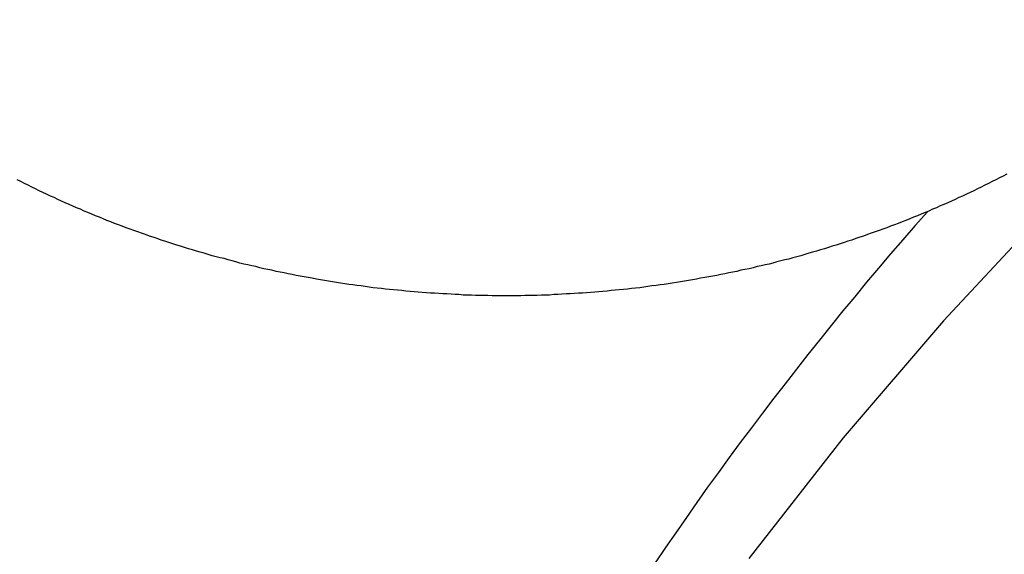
# Model space of a CAD drawing. Extents: x 1107 to 4046, y 937 to 3355.
# Tile 427 of 656: x 2162.24 to 2164.95, y 2666.36 to 2667.83. Entities that reach past the tile are written whole.
import ezdxf

# ---------------------------------------------------------------- set-up
doc = ezdxf.new("R2010")
doc.units = 0
doc.layers.add('KF_VIDA_L___C_REAR', color=7, linetype='CONTINUOUS')

# ---------------------------------------------------------------- blocks, each defined once
blk = doc.blocks.new('KF_VIDA_L___C_REAR')
at = {"layer": 'KF_VIDA_L___C_REAR'}
for points in [[(-18.69, 980.355, 0), (-19.0933, 980.158, 0), (-19.4866, 979.948, 0), (-19.8694, 979.722, 0), (-20.241, 979.484, 0), (-20.6006, 979.231, 0), (-20.9476, 978.966, 0), (-21.2815, 978.689, 0), (-21.6015, 978.4, 0), (-21.9073, 978.099, 0), (-22.1982, 977.787, 0), (-22.4737, 977.465, 0), (-22.7333, 977.133, 0)], [(-22.0237, 978.19, 0), (-22.0337, 978.185, 0), (-22.0437, 978.18, 0), (-22.0538, 978.175, 0), (-22.0639, 978.17, 0), (-22.074, 978.165, 0), (-22.0842, 978.16, 0), (-22.0943, 978.155, 0), (-22.1045, 978.15, 0), (-22.1147, 978.145, 0), (-22.1249, 978.14, 0), (-22.1351, 978.135, 0), (-22.1454, 978.13, 0), (-22.1556, 978.126, 0), (-22.1659, 978.121, 0), (-22.1762, 978.116, 0), (-22.1865, 978.112, 0), (-22.1969, 978.107, 0), (-22.2072, 978.103, 0), (-22.2176, 978.098, 0), (-22.228, 978.094, 0), (-22.2384, 978.089, 0), (-22.2488, 978.085, 0), (-22.2593, 978.08, 0), (-22.2697, 978.076, 0), (-22.2802, 978.072, 0), (-22.2907, 978.068, 0), (-22.3012, 978.063, 0), (-22.3117, 978.059, 0), (-22.3223, 978.055, 0), (-22.3328, 978.051, 0), (-22.3434, 978.047, 0), (-22.354, 978.043, 0), (-22.3646, 978.039, 0), (-22.3752, 978.035, 0), (-22.3859, 978.032, 0), (-22.3965, 978.028, 0), (-22.4072, 978.024, 0), (-22.4178, 978.02, 0), (-22.4285, 978.017, 0), (-22.4392, 978.013, 0), (-22.45, 978.009, 0), (-22.4607, 978.006, 0), (-22.4714, 978.002, 0), (-22.4822, 977.999, 0), (-22.493, 977.995, 0), (-22.5038, 977.992, 0), (-22.5145, 977.989, 0), (-22.5254, 977.985, 0), (-22.5362, 977.982, 0), (-22.547, 977.979, 0), (-22.5579, 977.976, 0), (-22.5687, 977.973, 0), (-22.5796, 977.969, 0), (-22.5905, 977.966, 0), (-22.6014, 977.963, 0), (-22.6123, 977.96, 0), (-22.6232, 977.957, 0), (-22.6341, 977.955, 0), (-22.6451, 977.952, 0), (-22.656, 977.949, 0), (-22.667, 977.946, 0), (-22.6779, 977.943, 0), (-22.6889, 977.941, 0), (-22.6999, 977.938, 0), (-22.7109, 977.936, 0), (-22.7219, 977.933, 0), (-22.7329, 977.93, 0), (-22.744, 977.928, 0), (-22.755, 977.926, 0), (-22.7661, 977.923, 0), (-22.7771, 977.921, 0), (-22.7882, 977.919, 0), (-22.7993, 977.916, 0), (-22.8103, 977.914, 0), (-22.8214, 977.912, 0), (-22.8325, 977.91, 0), (-22.8436, 977.908, 0), (-22.8548, 977.906, 0), (-22.8659, 977.904, 0), (-22.877, 977.902, 0), (-22.8881, 977.9, 0), (-22.8993, 977.898, 0), (-22.9104, 977.896, 0), (-22.9216, 977.894, 0), (-22.9328, 977.892, 0), (-22.9439, 977.891, 0), (-22.9551, 977.889, 0), (-22.9663, 977.887, 0), (-22.9775, 977.886, 0), (-22.9887, 977.884, 0), (-22.9999, 977.883, 0), (-23.0111, 977.881, 0), (-23.0223, 977.88, 0), (-23.0335, 977.878, 0), (-23.0447, 977.877, 0), (-23.056, 977.876, 0), (-23.0672, 977.874, 0), (-23.0784, 977.873, 0), (-23.0897, 977.872, 0), (-23.1009, 977.871, 0), (-23.1122, 977.87, 0), (-23.1234, 977.869, 0), (-23.1347, 977.868, 0), (-23.146, 977.867, 0), (-23.1572, 977.866, 0), (-23.1685, 977.865, 0), (-23.1798, 977.864, 0), (-23.191, 977.863, 0), (-23.2023, 977.863, 0), (-23.2136, 977.862, 0), (-23.2249, 977.861, 0), (-23.2362, 977.861, 0), (-23.2475, 977.86, 0), (-23.2587, 977.859, 0), (-23.27, 977.859, 0), (-23.2813, 977.858, 0), (-23.2926, 977.858, 0), (-23.3039, 977.858, 0), (-23.3152, 977.857, 0), (-23.3265, 977.857, 0), (-23.3378, 977.857, 0), (-23.3491, 977.857, 0), (-23.3604, 977.856, 0), (-23.3717, 977.856, 0), (-23.383, 977.856, 0), (-23.3943, 977.856, 0), (-23.4057, 977.856, 0), (-23.417, 977.856, 0), (-23.4283, 977.856, 0), (-23.4396, 977.856, 0), (-23.4509, 977.857, 0), (-23.4622, 977.857, 0), (-23.4735, 977.857, 0), (-23.4848, 977.857, 0), (-23.4961, 977.858, 0), (-23.5074, 977.858, 0), (-23.5187, 977.858, 0), (-23.53, 977.859, 0), (-23.5412, 977.859, 0), (-23.5525, 977.86, 0), (-23.5638, 977.861, 0), (-23.5751, 977.861, 0), (-23.5864, 977.862, 0), (-23.5977, 977.863, 0), (-23.609, 977.863, 0), (-23.6202, 977.864, 0), (-23.6315, 977.865, 0), (-23.6428, 977.866, 0), (-23.654, 977.867, 0), (-23.6653, 977.868, 0), (-23.6766, 977.869, 0), (-23.6878, 977.87, 0), (-23.6991, 977.871, 0), (-23.7103, 977.872, 0), (-23.7216, 977.873, 0), (-23.7328, 977.874, 0), (-23.744, 977.876, 0), (-23.7553, 977.877, 0), (-23.7665, 977.878, 0), (-23.7777, 977.88, 0), (-23.7889, 977.881, 0), (-23.8001, 977.883, 0), (-23.8113, 977.884, 0), (-23.8225, 977.886, 0), (-23.8337, 977.887, 0), (-23.8449, 977.889, 0), (-23.8561, 977.891, 0), (-23.8672, 977.892, 0), (-23.8784, 977.894, 0), (-23.8896, 977.896, 0), (-23.9007, 977.898, 0), (-23.9119, 977.9, 0), (-23.923, 977.902, 0), (-23.9341, 977.904, 0), (-23.9453, 977.906, 0), (-23.9564, 977.908, 0), (-23.9675, 977.91, 0), (-23.9786, 977.912, 0), (-23.9897, 977.914, 0), (-24.0008, 977.916, 0), (-24.0118, 977.919, 0), (-24.0229, 977.921, 0), (-24.0339, 977.923, 0), (-24.045, 977.926, 0), (-24.056, 977.928, 0), (-24.0671, 977.93, 0), (-24.0781, 977.933, 0), (-24.0891, 977.936, 0), (-24.1001, 977.938, 0), (-24.1111, 977.941, 0), (-24.1221, 977.943, 0), (-24.133, 977.946, 0), (-24.144, 977.949, 0), (-24.1549, 977.952, 0), (-24.1659, 977.955, 0), (-24.1768, 977.958, 0), (-24.1877, 977.96, 0), (-24.1986, 977.963, 0), (-24.2095, 977.966, 0), (-24.2204, 977.969, 0), (-24.2313, 977.973, 0), (-24.2421, 977.976, 0), (-24.253, 977.979, 0), (-24.2638, 977.982, 0), (-24.2746, 977.985, 0), (-24.2854, 977.989, 0), (-24.2962, 977.992, 0), (-24.307, 977.995, 0), (-24.3178, 977.999, 0), (-24.3286, 978.002, 0), (-24.3393, 978.006, 0), (-24.35, 978.009, 0), (-24.3608, 978.013, 0), (-24.3715, 978.017, 0), (-24.3821, 978.02, 0), (-24.3928, 978.024, 0), (-24.4035, 978.028, 0), (-24.4141, 978.032, 0), (-24.4248, 978.035, 0), (-24.4354, 978.039, 0), (-24.446, 978.043, 0), (-24.4566, 978.047, 0), (-24.4671, 978.051, 0), (-24.4777, 978.055, 0), (-24.4882, 978.059, 0), (-24.4988, 978.063, 0), (-24.5093, 978.068, 0), (-24.5198, 978.072, 0), (-24.5302, 978.076, 0), (-24.5407, 978.08, 0), (-24.5511, 978.085, 0), (-24.5616, 978.089, 0), (-24.572, 978.094, 0), (-24.5824, 978.098, 0), (-24.5928, 978.102, 0), (-24.6031, 978.107, 0), (-24.6135, 978.112, 0), (-24.6238, 978.116, 0), (-24.6341, 978.121, 0), (-24.6444, 978.126, 0), (-24.6546, 978.13, 0), (-24.6649, 978.135, 0), (-24.6751, 978.14, 0), (-24.6853, 978.145, 0), (-24.6955, 978.15, 0), (-24.7057, 978.155, 0), (-24.7159, 978.16, 0), (-24.726, 978.165, 0), (-24.7361, 978.17, 0), (-24.7462, 978.175, 0)], [(-22.2423, 978.087, 0), (-22.2762, 978.049, 0), (-22.3099, 978.01, 0), (-22.3433, 977.971, 0), (-22.3765, 977.932, 0), (-22.4095, 977.893, 0), (-22.4423, 977.853, 0), (-22.4748, 977.814, 0), (-22.5071, 977.774, 0), (-22.5391, 977.734, 0), (-22.571, 977.694, 0), (-22.6025, 977.654, 0), (-22.6339, 977.614, 0), (-22.665, 977.574, 0), (-22.6959, 977.533, 0), (-22.7265, 977.493, 0), (-22.7569, 977.452, 0), (-22.7871, 977.411, 0), (-22.817, 977.37, 0), (-22.8467, 977.329, 0), (-22.8761, 977.287, 0), (-22.9053, 977.246, 0), (-22.9342, 977.204, 0), (-22.9629, 977.163, 0), (-22.9914, 977.121, 0)]]:
    blk.add_polyline3d(points, dxfattribs=at)

msp = doc.modelspace()

# ---------------------------------------------------------------- block references
at = {"layer": 'KF_VIDA_L___C_REAR'}
msp.add_blockref('KF_VIDA_L___C_REAR', (2186.9791, 1689.2132), dxfattribs=at)

doc.saveas('drawing.dxf')
